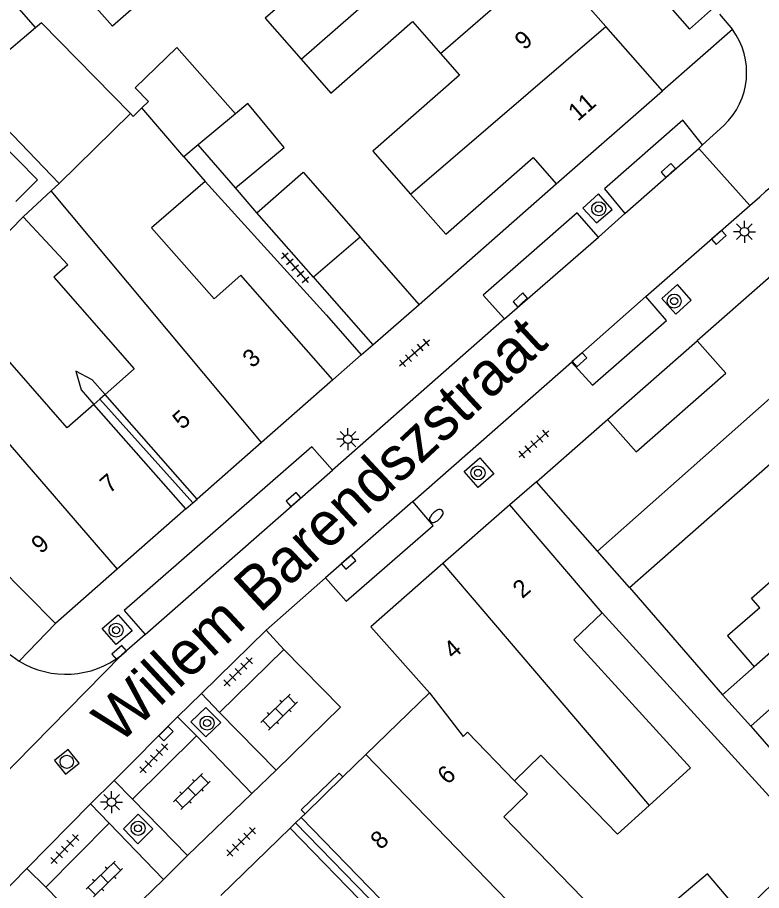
# Model space of a CAD drawing. Extents: x 132994 to 136000, y 393499 to 395512.
# Drawn here: x 133814.43 to 133856.72, y 395408.73 to 395458.38 of the extents above; entities that cross this region are included whole.
import ezdxf

# ---------------------------------------------------------------- set-up
doc = ezdxf.new("R2010")
doc.units = 0
for name, color, linetype in [('gg-afsc-erfafscheiding', 7, 'Continuous'), ('gg-afsc-muur', 7, 'Continuous'), ('gg-anno-huisnummerreeks BGT', 7, 'Continuous'), ('gg-anno-openbare ruimte label', 7, 'Continuous'), ('gg-bbg-bijgebouw', 7, 'Continuous'), ('gg-bbg-gedigitaliseerde bebouwing', 7, 'Continuous'), ('gg-bbg-gedigitaliseerde bebouwing onder overbouw', 7, 'Continuous'), ('gg-bbg-gedigitaliseerde bijgebouw', 7, 'Continuous'), ('gg-bbg-gedigitaliseerde overbouw', 7, 'Continuous'), ('gg-bbg-hoofdgebouw', 7, 'Continuous'), ('gg-bbg-pand overbouw', 7, 'Continuous'), ('gg-bbg-tussenscheiding', 7, 'Continuous'), ('gg-bbg-tussenscheiding niveau 01', 7, 'Continuous'), ('gg-knt-verharding', 7, 'Continuous'), ('gg-knt-verharding nz', 7, 'Continuous'), ('gt-grn-weggrens', 7, 'Continuous'), ('gt-symb-boom', 7, 'Continuous'), ('gt-symb-brandkraan', 7, 'Continuous'), ('gt-symb-klinker verharding', 7, 'Continuous'), ('gt-symb-kolk', 7, 'Continuous'), ('gt-symb-lichtmast', 7, 'Continuous'), ('gt-symb-rioolschacht', 7, 'Continuous'), ('gt-symb-tegel verharding', 7, 'Continuous')]:
    doc.layers.add(name, color=color, linetype=linetype)

# ---------------------------------------------------------------- blocks, each defined once
blk = doc.blocks.new('gt0-KOLK')
at = {"layer": 'gt-symb-kolk'}
blk.add_lwpolyline([(0, 0), (0.375, 0), (0.375, 0.4), (-0.375, 0.4), (-0.375, 0), (0, 0)], dxfattribs=at)
blk = doc.blocks.new('gt0-BOOM')
at = {"layer": 'gt-symb-boom'}
for radius in [0.4, 0.2]:
    blk.add_circle((0, 0), radius, dxfattribs=at)
blk = doc.blocks.new('gt0-LMAST')
at = {"layer": 'gt-symb-lichtmast'}
for p, q in [((-0.005, 0.246), (-0.005, 0.621)), ((-0.182, 0.173), (-0.447, 0.438)), ((0.172, 0.173), (0.437, 0.438)), ((-0.255, -0.004), (-0.63, -0.004)), ((-0.182, -0.181), (-0.447, -0.446)), ((-0.005, -0.254), (-0.005, -0.629)), ((0.437, -0.446), (0.172, -0.181)), ((0.245, -0.004), (0.62, -0.004))]:
    blk.add_line(p, q, dxfattribs=at)
blk.add_circle((-0.005, -0.004), 0.25, dxfattribs=at)
blk = doc.blocks.new('gt0-BR')
at = {"layer": 'gt-symb-brandkraan'}
for centre, radius, start, end in [((-0.244, 0), 0.206, 107.5669, 252.4331), ((0.599, -2.664), 3, 106.892, 107.5669), ((0, -0.691), 0.938, 73.108, 106.892), ((-0.599, -2.664), 3, 72.4331, 73.108), ((0.244, 0), 0.206, 287.567, 72.4331), ((0.599, 2.664), 3, 252.4331, 253.108), ((0, 0.691), 0.938, 253.108, 286.8921), ((-0.599, 2.664), 3, 286.8921, 287.567)]:
    blk.add_arc(centre, radius, start, end, dxfattribs=at)
blk = doc.blocks.new('gt0-TEG1')
at = {"layer": 'gt-symb-tegel verharding'}
for p, q in [((-1.125, 0), (1.125, 0)), ((-0.9, -0.25), (-0.9, 0.25)), ((-0.45, -0.25), (-0.45, 0.25)), ((0, -0.25), (0, 0.25)), ((0.45, -0.25), (0.45, 0.25)), ((0.9, -0.25), (0.9, 0.25))]:
    blk.add_line(p, q, dxfattribs=at)
blk = doc.blocks.new('gt0-KL1')
at = {"layer": 'gt-symb-klinker verharding'}
for p, q in [((-1.15, 0.3), (1.15, 0.3)), ((-1, -0.3), (-1, 0.3)), ((-0.5, 0.3), (-0.5, 0.45)), ((0, -0.3), (0, 0.3)), ((0.5, 0.3), (0.5, 0.45)), ((1, -0.3), (1, 0.3)), ((-1.15, -0.3), (1.15, -0.3)), ((-0.5, -0.45), (-0.5, -0.3)), ((0.5, -0.45), (0.5, -0.3))]:
    blk.add_line(p, q, dxfattribs=at)
blk = doc.blocks.new('gt0-RS')
at = {"layer": 'gt-symb-rioolschacht'}
blk.add_lwpolyline([(-0.5, -0.5), (0.5, -0.5), (0.5, 0.5), (-0.5, 0.5)], close=True, dxfattribs=at)
blk.add_circle((0, 0), 0.375, dxfattribs=at)

msp = doc.modelspace()

# ---------------------------------------------------------------- linework, layer by layer
at = {"layer": 'gg-afsc-erfafscheiding'}
for p, q in [((133831.997, 395441.447), (133825.102, 395449.046)), ((133828.036, 395447.266), (133826.811, 395448.689)), ((133812.181, 395444.418), (133814.747, 395447.034)), ((133849.209, 395425.965), (133854.504, 395419.859)), ((133856.117, 395418.078), (133861.669, 395411.644))]:
    msp.add_line(p, q, dxfattribs=at)
for points in [[(133819.41, 395436.938), (133818.677, 395437.772), (133817.752, 395438.27), (133818.039, 395437.211), (133818.772, 395436.377)], [(133847.668, 395424.514), (133859.65, 395411.338), (133855.582, 395407.399)]]:
    msp.add_lwpolyline(points, dxfattribs=at)
at = {"layer": 'gg-afsc-muur'}
for p, q in [((133837.254, 395442.057), (133845.05, 395448.91)), ((133831.997, 395441.447), (133833.969, 395439.191)), ((133833.969, 395439.191), (133834.619, 395439.754))]:
    msp.add_line(p, q, dxfattribs=at)
at = {"layer": 'gg-bbg-bijgebouw'}
msp.add_line((133834.619, 395439.754), (133837.254, 395442.057), dxfattribs=at)
at = {"layer": 'gg-bbg-gedigitaliseerde bebouwing'}
for p, q in [((133824.703, 395451.138), (133823.885, 395450.459)), ((133823.885, 395450.459), (133825.102, 395449.046)), ((133816.793, 395448.936), (133816.349, 395448.523)), ((133825.102, 395449.046), (133822.054, 395446.422)), ((133814.747, 395447.034), (133816.349, 395448.523)), ((133836.767, 395448.336), (133838.77, 395446.06)), ((133817.281, 395444.308), (133814.747, 395447.034)), ((133847.398, 395428.029), (133843.93, 395431.98)), ((133847.668, 395424.514), (133842.42, 395430.67)), ((133849.209, 395425.965), (133847.398, 395428.029)), ((133846.051, 395422.98), (133847.668, 395424.514)), ((133856.303, 395421.451), (133854.504, 395419.859)), ((133856.117, 395418.078), (133859.693, 395421.317)), ((133854.504, 395419.859), (133856.117, 395418.078))]:
    msp.add_line(p, q, dxfattribs=at)
for points in [[(133829.645, 395466.484), (133819.827, 395457.873), (133818.012, 395459.942), (133818.576, 395460.417)], [(133830.61, 395460.176), (133828.508, 395458.329), (133830.556, 395455.997)], [(133830.556, 395455.997), (133832.241, 395454.079), (133836.87, 395458.145), (133838.464, 395456.331)], [(133838.464, 395456.331), (133839.546, 395455.1), (133834.622, 395450.774), (133836.767, 395448.336)], [(133821.496, 395453.234), (133820.996, 395452.755), (133820.848, 395452.907)], [(133832.36, 395437.78), (133827.13, 395443.727), (133825.604, 395442.385), (133822.054, 395446.422)], [(133817.281, 395444.308), (133816.485, 395443.608), (133821.068, 395438.396), (133819.41, 395436.938)], [(133818.772, 395436.377), (133817.261, 395435.048), (133812.935, 395439.966)], [(133849.209, 395425.965), (133858.315, 395433.963), (133859.851, 395432.214)], [(133856.627, 395424.809), (133856.145, 395425.358), (133861.636, 395430.181), (133860.444, 395431.538)], [(133856.627, 395424.809), (133854.78, 395423.214), (133856.303, 395421.451)], [(133846.051, 395422.98), (133852.672, 395415.699), (133850.332, 395413.571)], [(133850.332, 395413.571), (133848.532, 395411.934), (133844.181, 395416.424), (133842.684, 395414.972)], [(133842.072, 395412.922), (133843.407, 395414.227), (133842.684, 395414.972)], [(133842.072, 395412.922), (133848.495, 395406.313), (133846.214, 395404.096)]]:
    msp.add_lwpolyline(points, dxfattribs=at)
at = {"layer": 'gg-bbg-gedigitaliseerde bebouwing onder overbouw'}
for p, q in [((133824.641, 395430.991), (133819.41, 395436.938)), ((133824.003, 395430.43), (133818.772, 395436.377)), ((133830.555, 395412.89), (133836.189, 395407.093)), ((133829.928, 395412.281), (133835.549, 395406.494))]:
    msp.add_line(p, q, dxfattribs=at)
at = {"layer": 'gg-bbg-gedigitaliseerde bijgebouw'}
for p, q in [((133811.493, 395454.452), (133816.793, 395448.936)), ((133826.811, 395448.689), (133824.703, 395451.138)), ((133831.255, 395443.603), (133828.036, 395447.266)), ((133833.964, 395445.822), (133833.91, 395445.883)), ((133837.254, 395442.057), (133833.964, 395445.822)), ((133831.255, 395443.603), (133831.335, 395443.512)), ((133831.335, 395443.512), (133834.619, 395439.754))]:
    msp.add_line(p, q, dxfattribs=at)
for points in [[(133810.861, 395461.745), (133811.484, 395462.293), (133815.45, 395457.784)], [(133820.848, 395452.907), (133815.785, 395458.079), (133815.45, 395457.784)], [(133826.813, 395452.89), (133823.494, 395456.667), (133821.113, 395454.385), (133821.871, 395453.594), (133821.496, 395453.234)], [(133826.811, 395448.689), (133829.586, 395450.991), (133827.522, 395453.479), (133826.813, 395452.89)], [(133812.178, 395452.577), (133815.567, 395449.138), (133814.327, 395447.916)], [(133828.036, 395447.266), (133830.665, 395449.576), (133833.91, 395445.883)], [(133855.582, 395407.399), (133853.638, 395409.684), (133851.353, 395407.741), (133853.422, 395405.308)]]:
    msp.add_lwpolyline(points, dxfattribs=at)
at = {"layer": 'gg-bbg-gedigitaliseerde overbouw'}
for p in [(133818.772, 395436.377), (133819.41, 395436.938)]:
    msp.add_line(p, (133819.115, 395436.679), dxfattribs=at)
at = {"layer": 'gg-bbg-hoofdgebouw'}
for p, q in [((133847.862, 395457.864), (133844.566, 395461.616)), ((133851.08, 395454.2), (133847.862, 395457.864)), ((133845.05, 395448.91), (133851.08, 395454.2)), ((133858.99, 395445.2), (133853.06, 395439.99)), ((133832.36, 395437.78), (133828.294, 395434.204)), ((133843.93, 395431.98), (133847.97, 395435.51)), ((133828.294, 395434.204), (133824.641, 395430.991)), ((133842.42, 395430.67), (133838.605, 395427.318)), ((133824.003, 395430.43), (133820.098, 395426.995)), ((133816.59, 395423.91), (133811.02, 395429.54)), ((133820.098, 395426.995), (133816.59, 395423.91)), ((133837.85, 395419.98), (133834.233, 395416.465)), ((133834.233, 395416.465), (133832.921, 395415.19)), ((133832.921, 395415.19), (133830.77, 395413.099)), ((133830.77, 395413.099), (133830.555, 395412.89)), ((133829.928, 395412.281), (133825.983, 395408.447))]:
    msp.add_line(p, q, dxfattribs=at)
for points in [[(133838.77, 395446.06), (133843.73, 395450.41), (133845.05, 395448.91)], [(133847.97, 395435.51), (133849.59, 395433.68), (133854.68, 395438.15), (133853.06, 395439.99)], [(133838.605, 395427.318), (133834.52, 395423.73), (133837.85, 395419.98)]]:
    msp.add_lwpolyline(points, dxfattribs=at)
at = {"layer": 'gg-bbg-pand overbouw'}
for p, q in [((133824.003, 395430.43), (133824.401, 395430.78)), ((133824.401, 395430.78), (133824.641, 395430.991)), ((133830.555, 395412.89), (133830.235, 395412.579)), ((133830.235, 395412.579), (133829.928, 395412.281))]:
    msp.add_line(p, q, dxfattribs=at)
at = {"layer": 'gg-bbg-tussenscheiding'}
for p, q in [((133830.556, 395455.997), (133841.24, 395465.402)), ((133838.464, 395456.331), (133844.566, 395461.616)), ((133836.767, 395448.336), (133847.862, 395457.864)), ((133815.45, 395457.784), (133811.493, 395454.452)), ((133820.848, 395452.907), (133816.793, 395448.936)), ((133823.885, 395450.459), (133821.496, 395453.234)), ((133826.813, 395452.89), (133824.703, 395451.138)), ((133828.294, 395434.204), (133816.349, 395448.523)), ((133833.91, 395445.883), (133831.255, 395443.603)), ((133847.398, 395428.029), (133862.384, 395441.336)), ((133808.303, 395440.665), (133820.098, 395426.995)), ((133869.555, 395433.172), (133856.303, 395421.451)), ((133838.605, 395427.318), (133848.249, 395416.021)), ((133846.214, 395404.096), (133834.233, 395416.465)), ((133848.249, 395416.021), (133850.332, 395413.571))]:
    msp.add_line(p, q, dxfattribs=at)
msp.add_lwpolyline([(133837.85, 395419.98), (133839.757, 395417.483), (133840.007, 395417.735), (133842.684, 395414.972)], dxfattribs=at)
at = {"layer": 'gg-bbg-tussenscheiding niveau 01'}
for p, q in [((133824.401, 395430.78), (133819.115, 395436.679)), ((133830.235, 395412.579), (133835.869, 395406.794))]:
    msp.add_line(p, q, dxfattribs=at)
at = {"layer": 'gg-knt-verharding'}
for p, q in [((133854.325, 395458.567), (133855.061, 395457.692)), ((133854.572, 395452.24), (133853.368, 395451.135)), ((133853.15, 395450.93), (133853.368, 395451.135)), ((133856.055, 395447.681), (133853.15, 395450.93)), ((133856.055, 395447.681), (133856.614, 395448.17)), ((133850.144, 395442.506), (133856.055, 395447.681)), ((133848.943, 395447.23), (133847.454, 395445.891)), ((133842.114, 395441.236), (133832.337, 395432.641)), ((133847.97, 395435.51), (133853.06, 395439.99)), ((133833.969, 395439.191), (133832.36, 395437.78)), ((133836.889, 395430.859), (133845.918, 395438.773)), ((133828.568, 395423.534), (133831.93, 395426.509)), ((133821.684, 395423.285), (133820.334, 395422.12)), ((133828.568, 395423.534), (133824.878, 395419.942)), ((133829.57, 395422.438), (133828.568, 395423.534)), ((133829.57, 395422.438), (133825.915, 395418.847)), ((133823.527, 395418.598), (133824.878, 395419.942)), ((133824.878, 395419.942), (133825.915, 395418.847)), ((133825.915, 395418.847), (133829.125, 395415.569)), ((133823.527, 395418.598), (133819.924, 395414.987)), ((133824.594, 395417.529), (133823.527, 395418.598)), ((133824.594, 395417.529), (133820.958, 395413.93)), ((133827.756, 395414.246), (133824.594, 395417.529)), ((133818.578, 395413.654), (133819.924, 395414.987)), ((133819.924, 395414.987), (133820.958, 395413.93)), ((133824.086, 395410.717), (133827.756, 395414.246)), ((133818.578, 395413.654), (133814.969, 395409.976)), ((133819.631, 395412.561), (133818.578, 395413.654)), ((133820.958, 395413.93), (133824.086, 395410.717)), ((133819.631, 395412.561), (133816.035, 395408.93)), ((133822.718, 395409.358), (133819.631, 395412.561)), ((133812.92, 395407.917), (133814.969, 395409.976)), ((133814.969, 395409.976), (133816.035, 395408.93))]:
    msp.add_line(p, q, dxfattribs=at)
for points in [[(133823.878, 395489.131), (133825.34, 395487.462), (133830.609, 395482.784), (133852.616, 395457.716), (133853.992, 395458.92)], [(133853.368, 395451.135), (133852.24, 395452.53), (133847.794, 395448.63), (133848.943, 395447.23)], [(133847.336, 395446.69), (133848.233, 395447.461), (133847.451, 395448.352), (133846.558, 395447.542), (133847.336, 395446.69)], [(133847.454, 395445.891), (133846.246, 395447.263), (133840.905, 395442.593), (133842.114, 395441.236)], [(133852.725, 395442.298), (133851.937, 395443.19), (133851.045, 395442.4), (133851.837, 395441.509), (133852.725, 395442.298)], [(133845.918, 395438.773), (133847.103, 395437.476), (133851.317, 395441.144), (133850.144, 395442.506)], [(133832.337, 395432.641), (133831.154, 395433.97), (133820.494, 395424.649), (133821.684, 395423.285)], [(133841.501, 395432.432), (133840.605, 395431.648), (133839.813, 395432.551), (133840.715, 395433.33), (133841.501, 395432.432)], [(133831.93, 395426.509), (133833.108, 395425.186), (133838.051, 395429.496), (133836.889, 395430.859)], [(133820.154, 395424.41), (133820.943, 395423.504), (133820.04, 395422.725), (133819.248, 395423.628), (133820.154, 395424.41)], [(133829.125, 395415.569), (133832.784, 395419.148), (133829.57, 395422.438)], [(133824.279, 395418.327), (133825.133, 395419.145), (133825.994, 395418.282), (133825.141, 395417.464), (133824.279, 395418.327)], [(133832.921, 395415.19), (133832.712, 395415.405), (133830.561, 395413.314), (133830.77, 395413.099)], [(133820.448, 395412.234), (133821.274, 395411.391), (133822.117, 395412.233), (133821.291, 395413.076), (133820.448, 395412.234)], [(133816.035, 395408.93), (133819.064, 395405.815), (133822.718, 395409.358)]]:
    msp.add_lwpolyline(points, dxfattribs=at)
for centre, radius, start, end in [((133851.761, 395455.24), 4.111, 313.1355, 36.614), ((133860.005, 395444.84), 4.753, 52.7115, 135.5169), ((133817.177, 395426.103), 5.072, 215.4172, 238.4969), ((133817.186, 395426.108), 5.08, 238.4359, 308.2855)]:
    msp.add_arc(centre, radius, start, end, dxfattribs=at)
at = {"layer": 'gg-knt-verharding nz'}
for p, q in [((133848.943, 395447.23), (133853.15, 395450.93)), ((133842.114, 395441.236), (133847.454, 395445.891)), ((133850.144, 395442.506), (133845.918, 395438.773)), ((133821.684, 395423.285), (133832.337, 395432.641)), ((133836.889, 395430.859), (133831.93, 395426.509))]:
    msp.add_line(p, q, dxfattribs=at)
at = {"layer": 'gt-grn-weggrens'}
for p, q in [((133855.061, 395457.692), (133851.08, 395454.2)), ((133843.93, 395431.98), (133842.42, 395430.67)), ((133814.527, 395421.779), (133816.59, 395423.91)), ((133812.01, 395413.629), (133820.334, 395422.12)), ((133829.125, 395415.569), (133827.756, 395414.246)), ((133824.086, 395410.717), (133822.718, 395409.358))]:
    msp.add_line(p, q, dxfattribs=at)

# ---------------------------------------------------------------- block references
at = {"layer": 'gt-symb-boom'}
for p in [(133847.467, 395447.501), (133851.752, 395442.246), (133840.602, 395432.481), (133820.033, 395423.536), (133825.208, 395418.253), (133821.282, 395412.266)]:
    msp.add_blockref('gt0-BOOM', p, dxfattribs=at)
at = {"layer": 'gt-symb-brandkraan', "rotation": -136.70135460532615}
msp.add_blockref('gt0-BR', (133838.233, 395430.026), dxfattribs=at)
at = {"layer": 'gt-symb-klinker verharding'}
for p, rotation in [((133829.302, 395418.872), 44.189646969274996), ((133824.337, 395414.363), 44.189646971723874), ((133819.372, 395409.392), 44.189646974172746)]:
    msp.add_blockref('gt0-KL1', p, dxfattribs=dict(at, rotation=rotation))
at = {"layer": 'gt-symb-kolk'}
for p, rotation in [((133851.552, 395449.532), 41.433770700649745), ((133854.16, 395446.024), -138.7709507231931), ((133843.14, 395442.162), 42.08093041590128), ((133846.241, 395439.067), -138.60919760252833), ((133830.247, 395430.814), 41.30991847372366), ((133833.111, 395427.556), -138.85180488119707), ((133820.334, 395422.12), 40.78156719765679), ((133822.721, 395417.789), -134.91895934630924)]:
    msp.add_blockref('gt0-KOLK', p, dxfattribs=dict(at, rotation=rotation))
at = {"layer": 'gt-symb-lichtmast'}
for p in [(133855.748, 395446.195), (133833.214, 395434.4), (133819.783, 395413.757)]:
    msp.add_blockref('gt0-LMAST', p, dxfattribs=at)
at = {"layer": 'gt-symb-rioolschacht', "rotation": -51.250723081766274}
msp.add_blockref('gt0-RS', (133817.228, 395416.05), dxfattribs=at)
at = {"layer": 'gt-symb-tegel verharding'}
for p, rotation in [((133830.21, 395444.149), -48.851804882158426), ((133836.992, 395439.305), 41.35293636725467), ((133843.777, 395434.119), 41.35293636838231), ((133826.972, 395421.169), 44.83791901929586), ((133822.179, 395416.254), 46.782320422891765), ((133827.142, 395411.497), 44.63557945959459), ((133817.116, 395411.086), 46.78232042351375)]:
    msp.add_blockref('gt0-TEG1', p, dxfattribs=dict(at, rotation=rotation))

# ---------------------------------------------------------------- texts
at = {"layer": 'gg-anno-huisnummerreeks BGT'}
for s, rotation, p in [('9', 41.3, (133843.232, 395456.485)), ('11', 41.3, (133846.273, 395452.433)), ('3', 41.3, (133827.768, 395438.403)), ('5', 41.3, (133823.788, 395434.903)), ('7', 41.3, (133819.66, 395431.272)), ('9', 41.3, (133815.758, 395427.839)), ('2', 41.3, (133843.122, 395425.297)), ('4', 41.3, (133839.196, 395421.847)), ('6', 44.2, (133838.884, 395414.708)), ('8', 44.2, (133835.077, 395411.008))]:
    msp.add_text(s, height=1, rotation=rotation, dxfattribs=at).set_placement(p)
at = {"layer": 'gg-anno-openbare ruimte label'}
msp.add_text('Willem Barendszstraat', height=2.5, rotation=42.9, dxfattribs=at).set_placement((133820.176, 395416.987))

doc.saveas('drawing.dxf')
